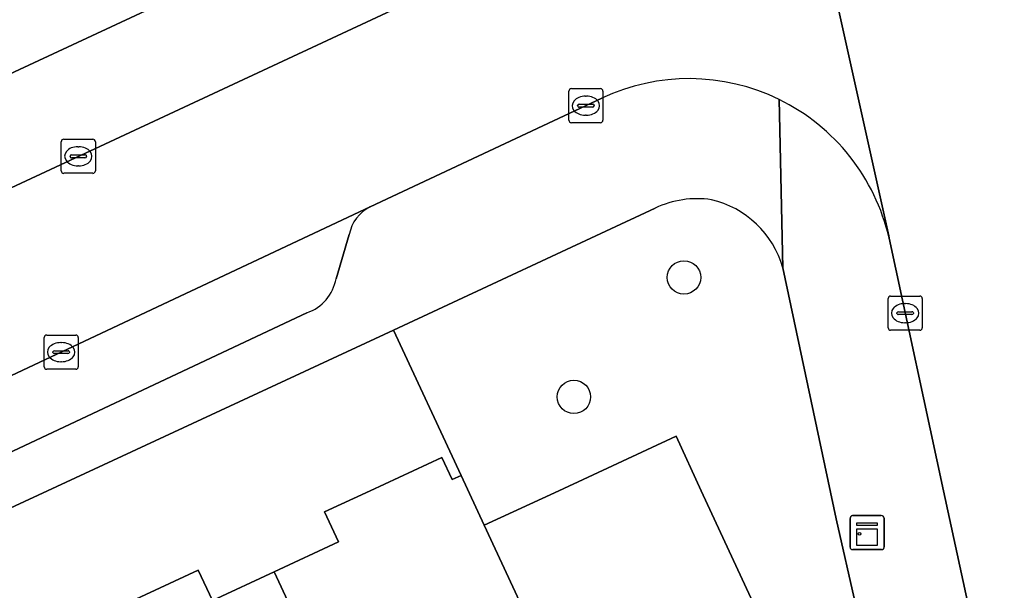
# Model space of a CAD drawing. Extents: x 160030 to 160839, y 385325 to 386450.
# Drawn here: x 160605.67 to 160634.1, y 385997.07 to 386013.81 of the extents above; entities that cross this region are included whole.
import ezdxf

# ---------------------------------------------------------------- set-up
doc = ezdxf.new("R2010")
doc.units = 0
for name, color, linetype in [('IMGEO_Boom', 7, 'Continuous'), ('IMGEO_Erf', 7, 'Continuous'), ('IMGEO_Groenvoorziening', 7, 'Continuous'), ('IMGEO_Kast', 7, 'Continuous'), ('IMGEO_Kolk', 7, 'Continuous'), ('IMGEO_Pand', 7, 'Continuous'), ('IMGEO_Parkeervlak_open', 7, 'Continuous'), ('IMGEO_Rijbaan_lokaal_open', 7, 'Continuous'), ('IMGEO_Voetpad_open', 7, 'Continuous')]:
    doc.layers.add(name, color=color, linetype=linetype)

msp = doc.modelspace()

# ---------------------------------------------------------------- linework, layer by layer
at = {"layer": 'IMGEO_Boom'}
for centre in [(160625.145, 386006.252), (160621.919, 386002.747)]:
    msp.add_circle(centre, 0.489, dxfattribs=at)
at = {"layer": 'IMGEO_Erf'}
for points in [[(160579.142, 386000), (160624.237, 386021.001), (160622.154, 386025.452), (160621.857, 386026.043), (160621.582, 386025.915), (160621.864, 386025.309), (160618.449, 386023.724), (160618.051, 386024.582), (160616.091, 386023.672), (160614.389, 386022.882), (160614.8, 386021.997), (160611.059, 386020.26), (160607.535, 386018.624), (160607.13, 386019.496), (160605.213, 386018.607)], [(160607.278, 385995.984), (160610.911, 385997.673), (160611.324, 385996.784), (160613.132, 385997.625), (160615.017, 385998.502), (160614.609, 385999.379), (160615.945, 386000), (160618.046, 386000.977), (160618.348, 386000.326), (160618.612, 386000.449), (160616.633, 386004.705), (160606.491, 386000), (160559.377, 385978.143)]]:
    msp.add_lwpolyline(points, dxfattribs=at)
at = {"layer": 'IMGEO_Groenvoorziening'}
for points in [[(160624.301, 386008.283), (160616.633, 386004.705), (160618.612, 386000.449), (160619.293, 385998.985), (160621.475, 386000), (160624.911, 386001.598), (160625.651, 386000), (160630.149, 385990.294), (160631.285, 385990.787)], [(160631.329, 385991.551), (160629.608, 385999.172), (160628.039, 386006.53)]]:
    msp.add_lwpolyline(points, dxfattribs=at)
msp.add_lwpolyline([(160630.149, 385990.294), (160625.651, 386000), (160624.911, 386001.598), (160621.475, 386000), (160619.293, 385998.985), (160622.135, 385992.875), (160624.615, 385987.729)], close=True, dxfattribs=at)
for centre, radius, start, end in [((160625.538, 386005.639), 2.919, 81.9219, 115.0681), ((160625.308, 386005.767), 2.835, 15.6159, 76.9612)]:
    msp.add_arc(centre, radius, start, end, dxfattribs=at)
at = {"layer": 'IMGEO_Kast'}
for p, q in [((160630.011, 385998.346), (160630.011, 385999.187)), ((160630.011, 385999.187), (160630.011, 385998.346)), ((160630.086, 385999.271), (160630.927, 385999.271)), ((160630.927, 385999.271), (160630.086, 385999.271)), ((160631.011, 385999.196), (160631.011, 385998.355)), ((160631.011, 385998.355), (160631.011, 385999.196)), ((160630.936, 385998.271), (160630.095, 385998.271)), ((160630.095, 385998.271), (160630.936, 385998.271))]:
    msp.add_line(p, q, dxfattribs=at)
for points in [[(160630.206, 385999.061), (160630.806, 385999.061), (160630.806, 385998.976), (160630.206, 385998.976), (160630.206, 385999.061)], [(160630.206, 385998.886), (160630.806, 385998.886), (160630.806, 385998.397), (160630.206, 385998.397), (160630.206, 385998.886)]]:
    msp.add_lwpolyline(points, dxfattribs=at)
msp.add_circle((160630.29, 385998.735), 0.0377, dxfattribs=at)
for centre, start, end in [((160630.089, 385999.193), 92.4484, 184.2845), ((160630.089, 385999.193), 92.4484, 184.2845), ((160630.933, 385999.193), 2.4484, 94.2845), ((160630.933, 385999.193), 2.4484, 94.2845), ((160630.089, 385998.349), 182.4484, 274.2845), ((160630.089, 385998.349), 182.4484, 274.2845), ((160630.933, 385998.349), 272.4484, 4.2845), ((160630.933, 385998.349), 272.4484, 4.2845)]:
    msp.add_arc(centre, 0.0779, start, end, dxfattribs=at)
at = {"layer": 'IMGEO_Kolk'}
for p, q in [((160621.77, 386010.859), (160621.77, 386011.711)), ((160621.845, 386011.785), (160622.697, 386011.785)), ((160622.771, 386011.711), (160622.771, 386010.859)), ((160622.258, 386011.565), (160622.283, 386011.565)), ((160622.029, 386011.279), (160622.029, 386011.291)), ((160622.467, 386011.242), (160622.069, 386011.242)), ((160622.072, 386011.328), (160622.47, 386011.328)), ((160622.513, 386011.291), (160622.513, 386011.279)), ((160622.281, 386011.005), (160622.256, 386011.005)), ((160622.697, 386010.785), (160621.845, 386010.785)), ((160606.97, 386010.302), (160607.822, 386010.302)), ((160606.895, 386009.376), (160606.895, 386010.228)), ((160607.383, 386010.082), (160607.408, 386010.082)), ((160607.896, 386010.228), (160607.896, 386009.376)), ((160607.154, 386009.796), (160607.154, 386009.808)), ((160607.592, 386009.759), (160607.194, 386009.759)), ((160607.197, 386009.845), (160607.595, 386009.845)), ((160607.638, 386009.808), (160607.638, 386009.796)), ((160607.406, 386009.522), (160607.381, 386009.522)), ((160607.822, 386009.302), (160606.97, 386009.302)), ((160631.201, 386005.703), (160632.053, 386005.703)), ((160631.126, 386004.777), (160631.126, 386005.629)), ((160631.614, 386005.483), (160631.639, 386005.483)), ((160632.127, 386005.629), (160632.127, 386004.777)), ((160631.385, 386005.197), (160631.385, 386005.209)), ((160631.823, 386005.16), (160631.425, 386005.16)), ((160631.428, 386005.246), (160631.826, 386005.246)), ((160631.869, 386005.209), (160631.869, 386005.197)), ((160631.637, 386004.923), (160631.612, 386004.923)), ((160606.469, 386004.56), (160607.321, 386004.56)), ((160632.053, 386004.703), (160631.201, 386004.703)), ((160606.394, 386003.634), (160606.394, 386004.486)), ((160606.882, 386004.34), (160606.907, 386004.34)), ((160607.395, 386004.486), (160607.395, 386003.634)), ((160606.653, 386004.054), (160606.653, 386004.066)), ((160607.091, 386004.017), (160606.693, 386004.017)), ((160606.696, 386004.103), (160607.094, 386004.103)), ((160607.137, 386004.066), (160607.137, 386004.054)), ((160606.905, 386003.78), (160606.88, 386003.78)), ((160607.321, 386003.56), (160606.469, 386003.56))]:
    msp.add_line(p, q, dxfattribs=at)
for points in [[(160621.77, 386010.859), (160621.77, 386011.711)], [(160621.845, 386011.785), (160622.697, 386011.785)], [(160622.771, 386011.711), (160622.771, 386010.859)], [(160622.697, 386010.785), (160621.845, 386010.785)], [(160606.97, 386010.302), (160607.822, 386010.302)], [(160606.895, 386009.376), (160606.895, 386010.228)], [(160607.896, 386010.228), (160607.896, 386009.376)], [(160607.822, 386009.302), (160606.97, 386009.302)], [(160631.201, 386005.703), (160632.053, 386005.703)], [(160631.126, 386004.777), (160631.126, 386005.629)], [(160632.127, 386005.629), (160632.127, 386004.777)], [(160606.469, 386004.56), (160607.321, 386004.56)], [(160632.053, 386004.703), (160631.201, 386004.703)], [(160606.394, 386003.634), (160606.394, 386004.486)], [(160607.395, 386004.486), (160607.395, 386003.634)], [(160607.321, 386003.56), (160606.469, 386003.56)]]:
    msp.add_lwpolyline(points, dxfattribs=at)
for centre, radius, start, end in [((160621.847, 386011.709), 0.0765, 91.552, 178.448), ((160621.847, 386011.709), 0.0765, 91.552, 178.448), ((160622.695, 386011.709), 0.0765, 1.552, 88.448), ((160622.695, 386011.709), 0.0765, 1.552, 88.448), ((160622.069, 386011.288), 0.0403, 85.8775, 175.7526), ((160622.066, 386011.278), 0.0366, 178.938, 274.7102), ((160622.47, 386011.285), 0.043, 264.8664, 352.4533), ((160622.474, 386011.29), 0.0386, 1.7309, 96.639), ((160621.847, 386010.861), 0.0765, 181.552, 268.448), ((160621.847, 386010.861), 0.0765, 181.552, 268.448), ((160622.695, 386010.861), 0.0765, 271.552, 358.448), ((160622.695, 386010.861), 0.0765, 271.552, 358.448), ((160606.972, 386010.226), 0.0765, 91.552, 178.448), ((160606.972, 386010.226), 0.0765, 91.552, 178.448), ((160607.82, 386010.226), 0.0765, 1.552, 88.448), ((160607.82, 386010.226), 0.0765, 1.552, 88.448), ((160607.194, 386009.805), 0.0403, 85.8775, 175.7526), ((160607.191, 386009.795), 0.0366, 178.938, 274.7102), ((160607.595, 386009.802), 0.043, 264.8664, 352.4533), ((160607.599, 386009.807), 0.0386, 1.7309, 96.639), ((160606.972, 386009.378), 0.0765, 181.552, 268.448), ((160606.972, 386009.378), 0.0765, 181.552, 268.448), ((160607.82, 386009.378), 0.0765, 271.552, 358.448), ((160607.82, 386009.378), 0.0765, 271.552, 358.448), ((160631.203, 386005.627), 0.0765, 91.552, 178.448), ((160631.203, 386005.627), 0.0765, 91.552, 178.448), ((160632.051, 386005.627), 0.0765, 1.552, 88.448), ((160632.051, 386005.627), 0.0765, 1.552, 88.448), ((160631.425, 386005.206), 0.0403, 85.8775, 175.7526), ((160631.422, 386005.196), 0.0366, 178.938, 274.7102), ((160631.826, 386005.203), 0.043, 264.8664, 352.4533), ((160631.83, 386005.208), 0.0386, 1.7309, 96.639), ((160606.471, 386004.484), 0.0765, 91.552, 178.448), ((160606.471, 386004.484), 0.0765, 91.552, 178.448), ((160607.319, 386004.484), 0.0765, 1.552, 88.448), ((160607.319, 386004.484), 0.0765, 1.552, 88.448), ((160631.203, 386004.779), 0.0765, 181.552, 268.448), ((160631.203, 386004.779), 0.0765, 181.552, 268.448), ((160632.051, 386004.779), 0.0765, 271.552, 358.448), ((160632.051, 386004.779), 0.0765, 271.552, 358.448), ((160606.693, 386004.063), 0.0403, 85.8775, 175.7526), ((160606.69, 386004.053), 0.0366, 178.938, 274.7102), ((160607.094, 386004.06), 0.043, 264.8664, 352.4533), ((160607.098, 386004.065), 0.0386, 1.7309, 96.639), ((160606.471, 386003.636), 0.0765, 181.552, 268.448), ((160606.471, 386003.636), 0.0765, 181.552, 268.448), ((160607.319, 386003.636), 0.0765, 271.552, 358.448), ((160607.319, 386003.636), 0.0765, 271.552, 358.448)]:
    msp.add_arc(centre, radius, start, end, dxfattribs=at)
for centre, major_axis, ratio, start_param, end_param in [((160622.257, 386011.285), (-0.387, 0.002), 0.722429, 4.712389, 7.853982), ((160622.282, 386011.285), (-0.39, 0.002), 0.717154, 1.570796, 4.712389), ((160607.382, 386009.802), (-0.387, 0.002), 0.722429, 4.712389, 7.853982), ((160607.407, 386009.802), (-0.39, 0.002), 0.717154, 1.570796, 4.712389), ((160631.613, 386005.203), (-0.387, 0.002), 0.722429, 4.712389, 7.853982), ((160631.638, 386005.203), (-0.39, 0.002), 0.717154, 1.570796, 4.712389), ((160606.881, 386004.06), (-0.387, 0.002), 0.722429, 4.712389, 7.853982), ((160606.906, 386004.06), (-0.39, 0.002), 0.717154, 1.570796, 4.712389)]:
    msp.add_ellipse(centre, major_axis=major_axis, ratio=ratio, start_param=start_param, end_param=end_param, dxfattribs=at)
at = {"layer": 'IMGEO_Pand'}
for points in [[(160618.612, 386000.449), (160618.348, 386000.326), (160618.046, 386000.977), (160615.945, 386000), (160614.609, 385999.379), (160615.017, 385998.502), (160613.132, 385997.625), (160616.552, 385990.279), (160622.135, 385992.875), (160619.293, 385998.985)], [(160611.324, 385996.784), (160610.911, 385997.673), (160607.278, 385995.984), (160611.111, 385987.748), (160616.552, 385990.279), (160613.132, 385997.625)]]:
    msp.add_lwpolyline(points, close=True, dxfattribs=at)
at = {"layer": 'IMGEO_Parkeervlak_open'}
for points in [[(160615.95, 386008.316), (160601.819, 386001.676), (160598.232, 386000), (160575.628, 385989.44), (160549.886, 385977.576)], [(160614.949, 386006.213), (160615.335, 386007.507)], [(160602.999, 386000), (160614.097, 386005.215)]]:
    msp.add_lwpolyline(points, dxfattribs=at)
for centre, radius, start, end in [((160616.449, 386007.298), 1.133, 116.1235, 169.3925), ((160613.679, 386006.435), 1.289, 288.9267, 350.0981)]:
    msp.add_arc(centre, radius, start, end, dxfattribs=at)
at = {"layer": 'IMGEO_Rijbaan_lokaal_open'}
for points in [[(160610.926, 386099.153), (160613.827, 386085.835), (160614.023, 386084.927), (160617.82, 386068.41), (160617.857, 386067.979), (160618.922, 386063.085), (160622.231, 386047.876), (160622.326, 386047.438), (160627.446, 386024.134), (160631.148, 386007.47), (160631.154, 386007.398), (160632.754, 386000), (160634.382, 385992.473), (160635.763, 385985.991), (160635.805, 385985.829), (160636.863, 385981.151), (160638.133, 385975.323), (160640.453, 385964.062), (160640.508, 385963.878), (160644.247, 385946.807), (160649.432, 385922.858), (160654.964, 385897.23)], [(160631.154, 386007.398), (160631.148, 386007.47), (160627.446, 386024.134)], [(160624.244, 386017.657), (160599.049, 386005.909), (160586.308, 386000), (160573.702, 385994.154), (160548.712, 385982.457), (160544.858, 385980.725), (160542.961, 385979.827), (160545.098, 385975.358), (160547.013, 385976.247), (160548.053, 385976.73), (160549.886, 385977.576), (160575.628, 385989.44), (160598.232, 386000)], [(160598.232, 386000), (160601.819, 386001.676), (160615.95, 386008.316), (160616.592, 386008.618), (160622.739, 386011.506)]]:
    msp.add_lwpolyline(points, dxfattribs=at)
for centre, radius, start, end in [((160625.295, 386006.073), 6.004, 63.9672, 115.1939), ((160625.291, 386006.066), 6.012, 12.8015, 63.9667)]:
    msp.add_arc(centre, radius, start, end, dxfattribs=at)
at = {"layer": 'IMGEO_Voetpad_open'}
for points in [[(160625.821, 386019.005), (160624.023, 386026.274), (160622.154, 386025.452), (160624.237, 386021.001), (160579.142, 386000), (160554.595, 385988.568), (160552.598, 385987.585), (160542.473, 385982.975), (160542.961, 385979.827), (160544.858, 385980.725), (160548.712, 385982.457), (160573.702, 385994.154), (160586.308, 386000), (160599.049, 386005.909)], [(160599.049, 386005.909), (160624.244, 386017.657)], [(160622.739, 386011.506), (160616.592, 386008.618), (160615.95, 386008.316)], [(160627.93, 386011.468), (160628.039, 386006.53), (160629.608, 385999.172), (160631.329, 385991.551)], [(160628.039, 386006.53), (160627.93, 386011.468)], [(160606.491, 386000), (160616.633, 386004.705), (160624.301, 386008.283)], [(160615.335, 386007.507), (160614.949, 386006.213)], [(160632.754, 386000), (160631.154, 386007.398)], [(160614.097, 386005.215), (160602.999, 386000), (160553.955, 385977.098)], [(160549.886, 385977.576), (160548.053, 385976.73), (160547.013, 385976.247), (160545.098, 385975.358), (160547.28, 385972.546), (160557.37, 385977.209), (160559.377, 385978.143), (160606.491, 386000)], [(160640.453, 385964.062), (160638.133, 385975.323), (160636.863, 385981.151), (160635.828, 385980.913), (160634.783, 385985.606), (160635.805, 385985.829), (160635.763, 385985.991), (160634.382, 385992.473), (160632.754, 386000)]]:
    msp.add_lwpolyline(points, dxfattribs=at)
for centre, radius, start, end in [((160625.295, 386006.073), 6.004, 63.9672, 115.1939), ((160625.291, 386006.066), 6.012, 12.8015, 63.9667), ((160625.538, 386005.639), 2.919, 81.9219, 115.0681), ((160625.308, 386005.767), 2.835, 15.6159, 76.9612), ((160616.449, 386007.298), 1.133, 116.1235, 169.3925), ((160613.679, 386006.435), 1.289, 288.9267, 350.0981)]:
    msp.add_arc(centre, radius, start, end, dxfattribs=at)

doc.saveas('drawing.dxf')
